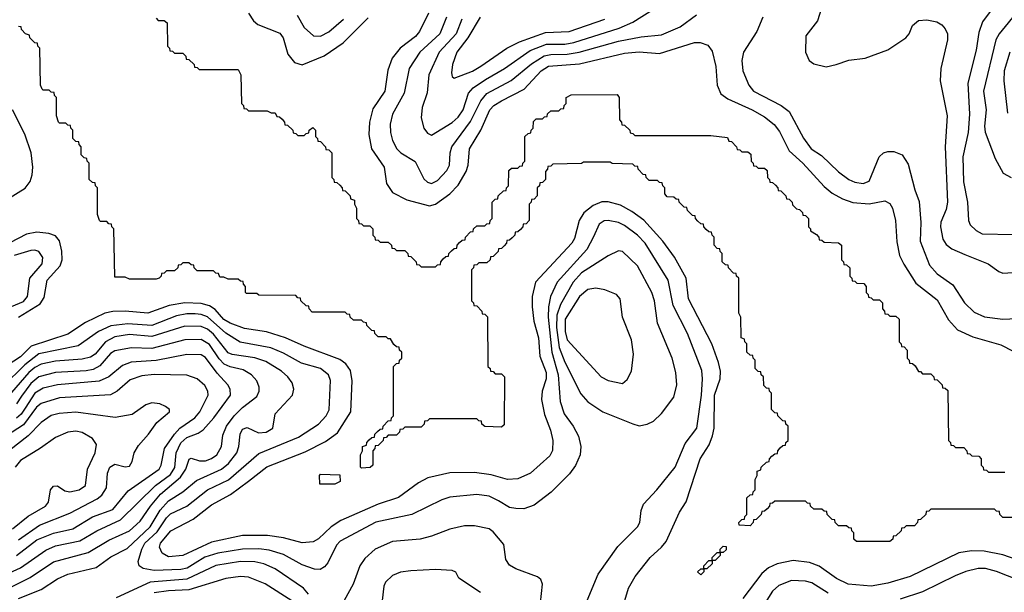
# Model space of a CAD drawing. Extents: x 997028 to 1115134, y 536408 to 618974.
# Tile 463 of 473: x 1078311 to 1083102, y 589086 to 591873. Entities that reach past the tile are written whole.
import ezdxf

# ---------------------------------------------------------------- set-up
doc = ezdxf.new("R2010")
doc.units = 0

msp = doc.modelspace()

# ---------------------------------------------------------------- linework, layer by layer
at = {"layer": '0CON10XD'}
for points in [[(1083058, 591945), (1082996.5, 591863.5), (1082978.7, 591811.3), (1082964.6, 591724.6), (1082925.2, 591565), (1082933.6, 591413.6), (1082926.2, 591323.8), (1082901.1, 591205), (1082903.7, 591083.7), (1082923.4, 590985), (1082928.5, 590895), (1082936.2, 590875), (1082965, 590846.8), (1082995, 590831.3), (1083145, 590828.1)], [(1079424.7, 591905), (1079448.4, 591868.4), (1079470.3, 591850.3), (1079577.7, 591807.7), (1079593.8, 591785), (1079615.3, 591705.3), (1079648.6, 591665), (1079685, 591653.8), (1079793.2, 591696.8), (1079885, 591760.8), (1080006.9, 591883.1)], [(1079661.9, 591895), (1079695.5, 591835), (1079741.4, 591795), (1079775, 591793.1), (1079815, 591814.7), (1079887.6, 591875)], [(1080301.1, 591905), (1080257.1, 591815), (1080237.8, 591792.2), (1080163.3, 591735), (1080124.1, 591685.9), (1080102.8, 591627.2), (1080087.8, 591525), (1080030.1, 591439.9), (1080012.6, 591375), (1080010.8, 591315), (1080023.1, 591245), (1080085.2, 591155.2), (1080095.9, 591075), (1080125, 591032.5), (1080195, 590996.5), (1080305, 590967.8), (1080335, 590975.9), (1080403.9, 591026.1), (1080445, 591068.2), (1080483, 591135), (1080493.3, 591165), (1080500.5, 591245), (1080555.1, 591334.9), (1080599.4, 591435), (1080617.8, 591455), (1080655, 591477.5), (1080765.7, 591534.3), (1080849, 591625), (1080885, 591646.4), (1081035, 591657.7), (1081255, 591711), (1081325, 591716), (1081425, 591708.8), (1081595, 591761.6), (1081622.9, 591762.9), (1081659.4, 591749.4), (1081680.2, 591720.2), (1081698.9, 591645), (1081705.5, 591554.5), (1081722.8, 591512.8), (1081757.8, 591487.8), (1081875, 591434.7), (1081935, 591400), (1081982.5, 591362.5), (1082008.5, 591328.5), (1082055, 591234.2), (1082122.2, 591175), (1082225, 591062), (1082265, 591029.5), (1082315, 591001.8), (1082365, 590983.6), (1082445, 590976.3), (1082521.7, 590991.7), (1082545, 590978.1), (1082557.7, 590955), (1082572.8, 590895), (1082578.7, 590791.3), (1082592.8, 590725), (1082612.7, 590682.7), (1082671.2, 590591.2), (1082775, 590508.8), (1082831.4, 590411.4), (1082875, 590363.8), (1082948.7, 590328.7), (1083085, 590290.4), (1083145, 590260)], [(1080387.7, 591885), (1080355.1, 591804.9), (1080258.8, 591715), (1080206.3, 591635), (1080181.6, 591515), (1080126.1, 591413.9), (1080113.2, 591365), (1080114.8, 591324.8), (1080126, 591285), (1080146.1, 591245), (1080165.5, 591225), (1080235, 591182.3), (1080278, 591098), (1080295, 591081.8), (1080315, 591075.3), (1080345, 591090), (1080390.4, 591139.6), (1080402.1, 591165), (1080405.3, 591225.3), (1080414.7, 591255), (1080505, 591378.1), (1080555, 591477.8), (1080585, 591514.4), (1080702.9, 591577), (1080801.4, 591658.6), (1080862.7, 591697.3), (1080895, 591704.6), (1080975, 591704.9), (1081034.2, 591715.8), (1081225, 591768.3), (1081335, 591789), (1081435, 591799.4), (1081525, 591838), (1081605, 591896.2)], [(1080463.2, 591875), (1080435, 591804.7), (1080351.6, 591715), (1080302.6, 591605), (1080293.4, 591516.6), (1080270.4, 591445), (1080265.4, 591395.4), (1080277.8, 591345), (1080295, 591321.4), (1080315, 591310.5), (1080415, 591372), (1080445, 591399), (1080469.7, 591435), (1080495.6, 591515), (1080518, 591542), (1080577.1, 591582.9), (1080670, 591635), (1080795, 591723.2), (1080875, 591754.6), (1080964.3, 591754.3), (1081007.4, 591762.6), (1081227.8, 591832.2), (1081295, 591861.3), (1081396, 591924)], [(1082213.9, 591935), (1082192.6, 591867.4), (1082137.1, 591795), (1082135.7, 591715), (1082152.5, 591675), (1082175, 591658), (1082235, 591644), (1082284.4, 591655.6), (1082345, 591675.6), (1082425, 591686.7), (1082535, 591726.1), (1082622.7, 591785), (1082639.1, 591805), (1082655.8, 591845), (1082685, 591868.6), (1082725, 591873.3), (1082773.4, 591863.4), (1082798.6, 591848.6), (1082815, 591829.2), (1082825.5, 591805), (1082826.2, 591775), (1082792.9, 591635), (1082790, 591575), (1082823.8, 591405), (1082815.2, 591255), (1082826.1, 590985), (1082820.1, 590949.9), (1082792.8, 590887.2), (1082791.2, 590865), (1082803.9, 590805), (1082819.3, 590779.3), (1082847.3, 590757.3), (1082910.6, 590730.6), (1083024, 590685), (1083075, 590647.5), (1083095, 590640), (1083215, 590647.9)], [(1083170.8, 591919.2), (1083077.2, 591805), (1083061.5, 591775), (1083001.3, 591525), (1083013.8, 591435), (1083005.3, 591355.3), (1083008.8, 591325), (1083057.6, 591197.6), (1083096.3, 591126.3), (1083135, 591105.5)], [(1078975, 591880), (1078985, 591870), (1079015, 591870), (1079028.3, 591858.3), (1079030, 591745), (1079040, 591735), (1079041.7, 591721.7), (1079055, 591720), (1079065, 591710)], [(1080551.9, 591885), (1080492.5, 591785), (1080437.6, 591715), (1080417.7, 591655), (1080412.2, 591615), (1080415, 591597.5), (1080425, 591588.8), (1080515, 591622.9), (1080555, 591647.6), (1080681.8, 591735), (1080743.6, 591765), (1080869.8, 591810.2), (1080985, 591816), (1081159.1, 591875)], [(1081926.9, 591885), (1081897.5, 591815), (1081832.9, 591715), (1081824.6, 591674.6), (1081830, 591625), (1081859.6, 591555), (1081882.7, 591525), (1082016, 591456), (1082055.7, 591425.7), (1082125, 591296.9), (1082162.9, 591245), (1082212.1, 591212.1), (1082295, 591132.3), (1082345, 591094.6), (1082375, 591081.5), (1082415, 591076.2), (1082445, 591086.7), (1082493.5, 591205), (1082514.6, 591225.4), (1082535, 591231.9), (1082565, 591231.4), (1082605.5, 591215.5), (1082635, 591170), (1082666.8, 591045), (1082688, 590988), (1082696.3, 590886.4), (1082693.6, 590795), (1082738.5, 590678.5), (1082775.7, 590635.7), (1082851.9, 590581.9), (1082907.9, 590495), (1082955, 590448.8), (1083006.4, 590426.4), (1083094.7, 590415.3), (1083199.4, 590420.6)], [(1078340, 591805), (1078320, 591825), (1078318.3, 591838.3), (1078305, 591840)], [(1082545, 589332.5), (1082383, 589333), (1082370, 589345), (1082370, 589375), (1082360, 589385), (1082358.3, 589398.3), (1082345, 589400), (1082335, 589410), (1082295, 589410), (1082280, 589425), (1082278.3, 589438.3), (1082265, 589440), (1082240, 589465), (1082238.3, 589478.3), (1082225, 589480), (1082215, 589490), (1082175, 589490), (1082160, 589505), (1082158.3, 589518.3), (1082145, 589520), (1082135, 589530), (1081985, 589530), (1081975, 589520), (1081961.7, 589518.3), (1081960, 589505), (1081948.3, 589491.7), (1081935, 589480), (1081921.7, 589478.3), (1081920, 589465), (1081895, 589440), (1081881.7, 589438.3), (1081880, 589425), (1081865, 589410), (1081811.7, 589411.7), (1081810, 589425), (1081825, 589440), (1081838.3, 589441.7), (1081840, 589455), (1081850, 589465), (1081850, 589545), (1081865, 589560), (1081878.3, 589561.7), (1081880, 589575), (1081890, 589585), (1081890, 589635), (1081900, 589655), (1081900, 589675), (1081918.3, 589681.7), (1081920, 589695), (1081945, 589720), (1081958.3, 589721.7), (1081960, 589735), (1081971.7, 589748.3), (1081985, 589760), (1081998.3, 589761.7), (1082000, 589775), (1082011.7, 589788.3), (1082025, 589800), (1082038.3, 589801.7), (1082040, 589815), (1082050, 589825), (1082050, 589895), (1082040, 589905), (1082038.3, 589918.3), (1082025, 589920), (1082000, 589945), (1081998.3, 589958.3), (1081985, 589960), (1081970, 589975), (1081970, 590055), (1081960, 590065), (1081958.3, 590078.3), (1081945, 590080), (1081931.7, 590091.7), (1081930, 590135), (1081920, 590145), (1081918.3, 590158.3), (1081905, 590160), (1081890, 590175), (1081890, 590215), (1081880, 590225), (1081878.3, 590238.3), (1081865, 590240), (1081850, 590255), (1081850, 590295), (1081840, 590305), (1081838.3, 590318.3), (1081822.5, 590325), (1081820, 590425), (1081810, 590445), (1081810, 590615), (1081800, 590625), (1081798.3, 590638.3), (1081785, 590640), (1081760, 590665), (1081758.3, 590678.3), (1081745, 590680), (1081730, 590695), (1081730, 590735), (1081720, 590745), (1081718.3, 590758.3), (1081705, 590760), (1081690, 590775), (1081690, 590815), (1081680, 590825), (1081678.3, 590838.3), (1081665, 590840), (1081651.7, 590851.7), (1081640, 590865), (1081638.3, 590878.3), (1081625, 590880), (1081611.7, 590891.7), (1081600, 590905), (1081598.3, 590918.3), (1081585, 590920), (1081560, 590945), (1081558.3, 590958.3), (1081545, 590960), (1081520, 590985), (1081518.3, 590998.3), (1081505, 591000), (1081495, 591010), (1081461.7, 591011.7), (1081450, 591025), (1081450, 591055), (1081440, 591065), (1081438.3, 591078.3), (1081425, 591080), (1081415, 591090), (1081375, 591090), (1081360, 591105), (1081358.3, 591118.3), (1081345, 591120), (1081320, 591145), (1081318.3, 591158.3), (1081305, 591160), (1081295, 591170), (1081195, 591172.5), (1081185, 591180), (1081055, 591180), (1081045, 591172.5), (1080905, 591170), (1080895, 591160), (1080881.7, 591158.3), (1080880, 591145), (1080870, 591135), (1080870, 591095), (1080855, 591080), (1080841.7, 591078.3), (1080840, 591065), (1080830, 591055), (1080830, 591015), (1080815, 591000), (1080801.7, 590998.3), (1080800, 590985), (1080790, 590975), (1080790, 590895), (1080775, 590880), (1080761.7, 590878.3), (1080760, 590865), (1080748.3, 590851.7), (1080735, 590840), (1080721.7, 590838.3), (1080720, 590825), (1080708.3, 590811.7), (1080695, 590800), (1080681.7, 590798.3), (1080680, 590785), (1080668.3, 590771.7), (1080655, 590760), (1080641.7, 590758.3), (1080640, 590745), (1080615, 590720), (1080601.7, 590718.3), (1080600, 590705), (1080585, 590690), (1080545, 590690), (1080535, 590680), (1080521.7, 590678.3), (1080520, 590665), (1080510, 590655), (1080510, 590505), (1080520, 590495), (1080521.7, 590481.7), (1080535, 590480), (1080560, 590455), (1080561.7, 590441.7), (1080575, 590440), (1080587, 590427), (1080590, 590185), (1080600, 590175), (1080601.7, 590161.7), (1080615, 590160), (1080625, 590150), (1080655, 590150), (1080670, 590135), (1080668.3, 589901.7), (1080655, 589890), (1080575, 589892.5), (1080560, 589905), (1080558.3, 589918.3), (1080545, 589920), (1080535, 589930), (1080305, 589930), (1080295, 589920), (1080281.7, 589918.3), (1080280, 589905), (1080265, 589890), (1080185, 589890), (1080175, 589880), (1080161.7, 589878.3), (1080160, 589865), (1080145, 589850), (1080105, 589850), (1080095, 589840), (1080081.7, 589838.3), (1080080, 589825), (1080055, 589800), (1080041.7, 589798.3), (1080040, 589785), (1080030, 589775), (1080030, 589705), (1080017, 589693), (1079975, 589690), (1079970, 589695), (1079970, 589755), (1079980, 589775), (1079980, 589795), (1079998.3, 589801.7), (1080000, 589815), (1080011.7, 589828.3), (1080025, 589840), (1080038.3, 589841.7), (1080040, 589855), (1080051.7, 589868.3), (1080065, 589880), (1080078.3, 589881.7), (1080080, 589895), (1080105, 589920), (1080118.3, 589921.7), (1080120, 589935), (1080130, 589945), (1080130, 590185), (1080145, 590200), (1080158.3, 590201.7), (1080160, 590215), (1080170, 590225), (1080170, 590255), (1080160, 590265), (1080158.3, 590278.3), (1080145, 590280), (1080131.7, 590291.7), (1080115, 590320), (1080105, 590320), (1080095, 590330), (1080055, 590330), (1080040, 590345), (1080038.3, 590358.3), (1080025, 590360), (1080000, 590385), (1079998.3, 590398.3), (1079985, 590400), (1079975, 590410), (1079935, 590410), (1079920, 590425), (1079918.3, 590438.3), (1079905, 590440), (1079895, 590450), (1079735, 590450), (1079720, 590465), (1079718.3, 590478.3), (1079705, 590480), (1079680, 590505), (1079678.3, 590518.3), (1079665, 590520), (1079655, 590530), (1079475, 590532.5), (1079465, 590540), (1079415, 590540), (1079410, 590545), (1079410, 590575), (1079400, 590585), (1079398.3, 590598.3), (1079385, 590600), (1079375, 590610), (1079325, 590610), (1079305, 590620), (1079285, 590620), (1079278.3, 590638.3), (1079265, 590640), (1079255, 590650), (1079175, 590650), (1079160, 590665), (1079158.3, 590678.3), (1079145, 590680), (1079135, 590690), (1079105, 590690), (1079095, 590680), (1079081.7, 590678.3), (1079080, 590665), (1079065, 590650), (1079025, 590650), (1079015, 590640), (1079001.7, 590638.3), (1079000, 590625), (1078990, 590615), (1078975, 590610), (1078845, 590610), (1078825, 590620), (1078775, 590620), (1078770, 590855), (1078760, 590865), (1078758.3, 590878.3), (1078745, 590880), (1078735, 590890), (1078705, 590890), (1078700, 590895), (1078690, 590925), (1078690, 591055), (1078680, 591065), (1078678.3, 591078.3), (1078665, 591080), (1078650, 591095), (1078650, 591175), (1078640, 591185), (1078638.3, 591198.3), (1078625, 591200), (1078610, 591215), (1078610, 591255), (1078600, 591265), (1078598.3, 591278.3), (1078585, 591280), (1078570, 591295), (1078570, 591335), (1078560, 591345), (1078558.3, 591358.3), (1078545, 591360), (1078535, 591370), (1078505, 591370), (1078500, 591375), (1078490, 591405), (1078490, 591495), (1078480, 591505), (1078478.3, 591518.3), (1078465, 591520), (1078455, 591530), (1078425, 591530), (1078420, 591535), (1078412.5, 591555), (1078410, 591735), (1078400, 591745), (1078398.3, 591758.3), (1078385, 591760), (1078360, 591785), (1078358.3, 591798.3), (1078340, 591805)], [(1079065, 591710), (1079105, 591710), (1079120, 591695), (1079121.7, 591681.7), (1079135, 591680), (1079160, 591655), (1079161.7, 591641.7), (1079175, 591640), (1079185, 591630), (1079375, 591630), (1079387.5, 591605), (1079390, 591465), (1079400, 591455), (1079401.7, 591441.7), (1079415, 591440), (1079425, 591430), (1079515, 591430), (1079535, 591420), (1079555, 591420), (1079561.7, 591401.7), (1079575, 591400), (1079588.3, 591388.3), (1079600, 591375), (1079601.7, 591361.7), (1079615, 591360), (1079640, 591335), (1079641.7, 591321.7), (1079655, 591320), (1079665, 591310), (1079695, 591310), (1079705, 591320), (1079718.3, 591321.7), (1079720, 591335), (1079738.3, 591348.3), (1079750, 591335), (1079750, 591305), (1079760, 591295), (1079761.7, 591281.7), (1079775, 591280), (1079800, 591255), (1079801.7, 591241.7), (1079815, 591240), (1079830, 591225), (1079830, 591105), (1079840, 591095), (1079841.7, 591081.7), (1079855, 591080), (1079868.3, 591068.3), (1079880, 591055), (1079881.7, 591041.7), (1079895, 591040), (1079920, 591015), (1079921.7, 591001.7), (1079940, 590995), (1079940, 590975), (1079950, 590955), (1079950, 590905), (1079960, 590895), (1079961.7, 590881.7), (1079975, 590880), (1079985, 590870), (1080015, 590870), (1080030, 590855), (1080030, 590825), (1080040, 590815), (1080041.7, 590801.7), (1080055, 590800), (1080065, 590790), (1080105, 590790), (1080120, 590775), (1080121.7, 590761.7), (1080135, 590760), (1080145, 590750), (1080185, 590750), (1080200, 590735), (1080201.7, 590721.7), (1080215, 590720), (1080240, 590695), (1080241.7, 590681.7), (1080255, 590680), (1080265, 590670), (1080335, 590670), (1080345, 590680), (1080358.3, 590681.7), (1080360, 590695), (1080371.7, 590708.3), (1080385, 590720), (1080398.3, 590721.7), (1080400, 590735), (1080411.7, 590748.3), (1080425, 590760), (1080438.3, 590761.7), (1080440, 590775), (1080451.7, 590788.3), (1080465, 590800), (1080478.3, 590801.7), (1080480, 590815), (1080505, 590840), (1080518.3, 590841.7), (1080520, 590855), (1080535, 590870), (1080575, 590870), (1080585, 590880), (1080598.3, 590881.7), (1080600, 590895), (1080610, 590905), (1080610, 590985), (1080625, 591000), (1080638.3, 591001.7), (1080640, 591015), (1080665, 591040), (1080678.3, 591041.7), (1080680, 591055), (1080690, 591065), (1080691.7, 591138.3), (1080705, 591150), (1080735, 591150), (1080745, 591160), (1080758.3, 591161.7), (1080760, 591175), (1080770, 591185), (1080770, 591305), (1080785, 591320), (1080798.3, 591321.7), (1080800, 591335), (1080810, 591345), (1080811.7, 591378.3), (1080825, 591390), (1080855, 591390), (1080865, 591400), (1080878.3, 591401.7), (1080880, 591415), (1080895, 591430), (1080935, 591430), (1080945, 591440), (1080958.3, 591441.7), (1080960, 591455), (1080970, 591465), (1080970, 591495), (1080995, 591507.5), (1081218.3, 591508.3), (1081227.5, 591495), (1081230, 591385), (1081240, 591375), (1081241.7, 591361.7), (1081255, 591360), (1081280, 591335), (1081281.7, 591321.7), (1081295, 591320), (1081305, 591310), (1081675, 591310), (1081755, 591300), (1081761.7, 591281.7), (1081775, 591280), (1081800, 591255), (1081801.7, 591241.7), (1081815, 591240), (1081825, 591230), (1081855, 591230), (1081868.3, 591218.3), (1081870, 591185), (1081880, 591175), (1081881.7, 591161.7), (1081895, 591160), (1081905, 591150), (1081935, 591150), (1081948.3, 591138.3), (1081950, 591105), (1081960, 591095), (1081961.7, 591081.7), (1081975, 591080), (1081988.3, 591068.3), (1082000, 591055), (1082001.7, 591041.7), (1082015, 591040), (1082040, 591015), (1082041.7, 591001.7), (1082055, 591000), (1082070, 590985), (1082071.7, 590971.7), (1082091.7, 590951.7), (1082105, 590950), (1082120, 590935), (1082121.7, 590921.7), (1082135, 590920), (1082150, 590905), (1082150, 590865), (1082160, 590855), (1082160, 590845), (1082188.3, 590828.3), (1082200, 590815), (1082201.7, 590801.7), (1082215, 590800), (1082225, 590790), (1082295, 590787.5), (1082310, 590775), (1082310, 590705), (1082320, 590695), (1082321.7, 590681.7), (1082335, 590680), (1082350, 590665), (1082350, 590625), (1082360, 590615), (1082361.7, 590601.7), (1082375, 590600), (1082385, 590590), (1082418.3, 590588.3), (1082430, 590575), (1082430, 590545), (1082440, 590535), (1082441.7, 590521.7), (1082455, 590520), (1082465, 590510), (1082495, 590510), (1082510, 590495), (1082510, 590465), (1082520, 590455), (1082521.7, 590441.7), (1082535, 590440), (1082545, 590430), (1082575, 590430), (1082590, 590415), (1082590, 590305), (1082600, 590295), (1082601.7, 590281.7), (1082615, 590280), (1082630, 590265), (1082630, 590225), (1082640, 590215), (1082641.7, 590201.7), (1082655, 590200), (1082668.3, 590188.3), (1082685, 590160), (1082695, 590160), (1082705, 590150), (1082745, 590150), (1082760, 590135), (1082761.7, 590121.7), (1082775, 590120), (1082800, 590095), (1082801.7, 590081.7), (1082815, 590080), (1082828.3, 590068.3), (1082830, 589825), (1082840, 589815), (1082841.7, 589801.7), (1082855, 589800), (1082865, 589790), (1082905, 589790), (1082920, 589775), (1082921.7, 589761.7), (1082935, 589760), (1082945, 589750), (1082978.3, 589748.3), (1082990, 589735), (1082990, 589705), (1083000, 589695), (1083001.7, 589681.7), (1083015, 589680), (1083025, 589670), (1083105, 589670)], [(1083128.8, 591715), (1083100.9, 591625), (1083100.8, 591575), (1083117.9, 591417.9)], [(1078114.4, 590915.6), (1078337.1, 591052.9), (1078362.1, 591085), (1078372.3, 591117.7), (1078375.9, 591155.9), (1078366.8, 591225), (1078336.5, 591316.5), (1078276, 591435)], [(1081255.5, 589045), (1081274.2, 589105.8), (1081306.8, 589163.2), (1081378.5, 589255), (1081435, 589304.6), (1081457.3, 589332.7), (1081522.1, 589475), (1081554.1, 589525.9), (1081622.3, 589735), (1081666.3, 589803.7), (1081683.2, 589846.8), (1081690, 589885), (1081692.5, 590045), (1081719.1, 590125), (1081721.5, 590161.5), (1081712.4, 590205), (1081679.7, 590295), (1081565.2, 590515), (1081554.2, 590615), (1081496.7, 590716.7), (1081441.4, 590795), (1081347.9, 590897.9), (1081290.2, 590940.2), (1081235, 590970.2), (1081175, 590985.8), (1081143.8, 590986.2), (1081101.4, 590968.6), (1081056.5, 590933.5), (1081033.4, 590895), (1081011.2, 590808.8), (1080998.1, 590785), (1080821.3, 590595), (1080804.8, 590525.2), (1080804.8, 590474.8), (1080813.3, 590405), (1080836, 590325), (1080842, 590235), (1080873.5, 590155), (1080872.3, 590125), (1080853.2, 590065), (1080850.4, 590025), (1080865, 589950.8), (1080894.7, 589875), (1080905.3, 589825), (1080903.7, 589776.4), (1080890.1, 589749.9), (1080796.9, 589665), (1080735, 589638.2), (1080685, 589634.7), (1080605, 589657.9), (1080525, 589669.7), (1080405, 589666.7), (1080297.6, 589642.4), (1080251.7, 589618.3), (1080155, 589547.1), (1080055, 589515.2), (1079874.2, 589435.8), (1079826.8, 589405), (1079765, 589345.4), (1079739.1, 589330.9), (1079685, 589327.1), (1079595, 589351.5), (1079517.5, 589362.5), (1079395, 589361.6), (1079245, 589329.3), (1079105, 589264.8), (1079035, 589258.4), (1079005, 589276.5), (1078990.9, 589305), (1078997.2, 589325), (1079046.7, 589385), (1079155, 589441), (1079245, 589510.8), (1079337.5, 589562.5), (1079425, 589626.1), (1079513.8, 589696.2), (1079700.4, 589769.6), (1079799.9, 589820.1), (1079857.6, 589862.4), (1079922.8, 589965), (1079928.8, 590115), (1079921.2, 590165), (1079897.9, 590197.9), (1079868.7, 590218.7), (1079695, 590283.4), (1079605, 590324.3), (1079513, 590353), (1079405, 590370), (1079335, 590395.5), (1079305, 590414.5), (1079262.4, 590462.4), (1079235, 590481), (1079195, 590491.5), (1079115, 590495.2), (1079038.2, 590481.8), (1078935, 590443.8), (1078825, 590454.1), (1078765, 590452.7), (1078726.2, 590443.8), (1078631.6, 590398.4), (1078545, 590342.6), (1078366.4, 590283.6), (1078315, 590231.9), (1078250.5, 590189.5)], [(1081072.5, 589045), (1081126.7, 589173.3), (1081221.3, 589308.7), (1081318.1, 589405), (1081328.1, 589425), (1081335.6, 589484.4), (1081346.9, 589515), (1081411.4, 589585), (1081500.9, 589695), (1081550.1, 589809.9), (1081606.3, 589885), (1081629.7, 590045), (1081634.3, 590125), (1081630.5, 590165), (1081561.5, 590345), (1081491.7, 590481.7), (1081467, 590605), (1081355, 590785.9), (1081317.6, 590825), (1081255, 590871.8), (1081225, 590885.7), (1081175, 590895.7), (1081155, 590894.3), (1081131.7, 590878.3), (1081103.7, 590816.3), (1081070.4, 590755), (1080927, 590595), (1080893.8, 590526.2), (1080883.9, 590475), (1080883.3, 590425), (1080901, 590255), (1080931.4, 590145), (1080941.2, 590015), (1080960.6, 589955), (1081004.6, 589895), (1081030.4, 589845), (1081041.5, 589795), (1081038.2, 589755), (1081015, 589702.5), (1080986.9, 589663.1), (1080896.9, 589573.1), (1080815, 589509.5), (1080765, 589491.5), (1080725, 589493.1), (1080695, 589499.2), (1080640.6, 589530.6), (1080595, 589553.5), (1080535, 589562.5), (1080405, 589548.6), (1080365, 589535.3), (1080219.2, 589465), (1080045, 589426.5), (1079870.7, 589335), (1079852.5, 589315), (1079810.8, 589229.2), (1079795, 589209.4), (1079773.8, 589196.2), (1079745, 589197.7), (1079685, 589219.7), (1079595, 589269.2), (1079525, 589291.2), (1079475, 589298), (1079395, 589296), (1079275, 589275.7), (1079212.5, 589257.5), (1079165, 589227.7), (1079126.7, 589203.3), (1079095, 589196.5), (1078965, 589191.2), (1078911.3, 589201.3), (1078892.9, 589215), (1078887.4, 589235), (1078905.3, 589295.3), (1078920.6, 589325), (1078979.9, 589380.1), (1079025, 589448.3), (1079045, 589467.8), (1079125, 589504.8), (1079225, 589584.8), (1079327.2, 589632.8), (1079475, 589761.1), (1079668.5, 589841.5), (1079765, 589904.6), (1079802.7, 589945), (1079816.6, 589973.4), (1079823.1, 590116.9), (1079813.2, 590145), (1079775, 590174.8), (1079681.9, 590201.9), (1079595, 590250), (1079532.5, 590275), (1079384, 590304), (1079315, 590347.3), (1079225, 590426.3), (1079195, 590438.3), (1079165, 590441.4), (1079125, 590441.5), (1079075, 590431.8), (1078954.9, 590385.1), (1078838, 590392), (1078755, 590382.8), (1078695, 590355.2), (1078595, 590285.2), (1078405, 590246.4), (1078336.2, 590193.8), (1078230.3, 590089.7)], [(1078305, 590424.3), (1078410.6, 590489.4), (1078429.7, 590520.3), (1078445.7, 590605), (1078507.8, 590675), (1078518.3, 590705), (1078517, 590747), (1078505, 590796.9), (1078485, 590820.4), (1078452.5, 590832.5), (1078395, 590839), (1078345, 590829), (1078065, 590685.3)], [(1078251.5, 590468.5), (1078329.3, 590500.7), (1078349.6, 590525), (1078360, 590615), (1078420.9, 590685), (1078424.2, 590715), (1078405, 590745.3), (1078385, 590751.8), (1078365, 590749.8), (1078285, 590725.2)], [(1081325, 589895.8), (1081365, 589904), (1081395, 589918), (1081434.5, 589955.5), (1081495, 590036), (1081509.1, 590095), (1081503.8, 590155), (1081486.4, 590225), (1081415.3, 590395.3), (1081400, 590505), (1081387.2, 590545), (1081317.9, 590675), (1081245, 590744.4), (1081225, 590747.8), (1081175, 590724.4), (1081045, 590641.1), (1081004.9, 590595.1), (1080942.5, 590487.5), (1080924.7, 590435.3), (1080923.9, 590375), (1080937.1, 590277.1), (1080963.4, 590206.6), (1081042.3, 590052.3), (1081075, 590012.9), (1081149.2, 589965), (1081295, 589905.6), (1081325, 589895.8)], [(1081245, 590102.9), (1081267.6, 590122.4), (1081288.3, 590161.7), (1081298.2, 590245), (1081287.9, 590315), (1081244.5, 590425), (1081233.3, 590515), (1081215, 590535.5), (1081158.9, 590558.9), (1081115, 590565.9), (1081075, 590559.4), (1081035.8, 590525), (1080966.3, 590415), (1080964.9, 590355.1), (1080974.5, 590315), (1081140.6, 590135), (1081175, 590117.5), (1081245, 590102.9)], [(1078306.2, 589055), (1078415, 589100), (1078495, 589150.8), (1078545, 589174.3), (1078682.9, 589207.1), (1078755, 589258), (1078835, 589298.3), (1078945.5, 589404.5), (1078994.9, 589485.1), (1079035, 589530.3), (1079104.6, 589575.4), (1079170.8, 589629.2), (1079293.2, 589685), (1079327.8, 589712.2), (1079368, 589765), (1079377.7, 589795), (1079383.9, 589855), (1079395, 589879.6), (1079417.7, 589887.7), (1079472.8, 589862.8), (1079510, 589865), (1079542.5, 589885), (1079554.5, 589955), (1079638.5, 590045), (1079644.6, 590075), (1079637.7, 590105), (1079616.2, 590135), (1079585, 590162.8), (1079509, 590209), (1079455, 590227.5), (1079345, 590243.4), (1079325, 590251.3), (1079255, 590342.3), (1079225, 590366.9), (1079195, 590380), (1079115, 590381), (1078955, 590331.5), (1078845, 590340), (1078775, 590328.6), (1078728.6, 590305), (1078678, 590245), (1078655, 590229.7), (1078615, 590220.3), (1078485, 590211.2), (1078415.6, 590195.6), (1078385, 590180.5), (1078355, 590156.3), (1078271.2, 590058.8)], [(1078241.5, 589098.5), (1078362.2, 589157.8), (1078475, 589234.4), (1078645, 589279.4), (1078745, 589338.9), (1078845, 589384.4), (1078897.8, 589432.2), (1078947.8, 589505), (1078997.2, 589562.8), (1079094.4, 589645.6), (1079119.6, 589685), (1079135.6, 589734.4), (1079145, 589738.6), (1079185.7, 589725.7), (1079215, 589726.1), (1079245, 589737), (1079270.3, 589755), (1079293.9, 589795), (1079300.4, 589850.4), (1079316.9, 589895), (1079354.8, 589945), (1079395, 589984.7), (1079465, 590038.9), (1079477.3, 590065), (1079476.4, 590085), (1079464.6, 590115), (1079438.8, 590145), (1079398.2, 590168.2), (1079335, 590182.7), (1079306.4, 590196.4), (1079281.6, 590221.6), (1079235, 590292.1), (1079195, 590316.8), (1079115, 590314.1), (1078955, 590272.2), (1078855, 590276.6), (1078775, 590260.5), (1078752.6, 590247.4), (1078701.1, 590188.9), (1078669, 590171), (1078635, 590164), (1078485, 590156), (1078405, 590134.8), (1078365, 590102.4), (1078319.8, 590040.2), (1078295, 590003)], [(1078195, 589151), (1078315, 589205.2), (1078438.6, 589291.4), (1078485, 589312.1), (1078603.1, 589336.9), (1078686.2, 589385), (1078801.7, 589438.3), (1078971.9, 589605), (1079045, 589659.4), (1079066.3, 589693.7), (1079073.4, 589765), (1079095, 589812.8), (1079125, 589838.8), (1079180.3, 589859.7), (1079203.8, 589876.2), (1079255.6, 589934.4), (1079336.3, 590045), (1079335.3, 590075), (1079324.7, 590095), (1079272.4, 590152.4), (1079215, 590228.9), (1079195, 590242.5), (1079125, 590242.7), (1078975.7, 590214.3), (1078853.9, 590206.1), (1078810.9, 590189.1), (1078745, 590134.3), (1078697.2, 590112.8), (1078495, 590096.1), (1078425, 590079.4), (1078385, 590055.5), (1078337.7, 589982.3), (1078317.9, 589952.1), (1078295, 589932.6)], [(1078295, 589265.2), (1078395, 589340.6), (1078475, 589373.9), (1078569.1, 589395), (1078665, 589452.5), (1078765, 589489.1), (1078839.7, 589580.3), (1078989.5, 589685), (1079000, 589705), (1079015.3, 589785), (1079063.8, 589856.2), (1079090.8, 589885), (1079162.8, 589935), (1079187.8, 589965), (1079227.8, 590045), (1079226.7, 590065), (1079212, 590092), (1079175, 590124.6), (1079125, 590142.8), (1078965, 590145.6), (1078905, 590139), (1078849.2, 590120.8), (1078784.8, 590065.2), (1078753.5, 590046.5), (1078505, 590032.6), (1078415.1, 590004.9), (1078393.1, 589986.9), (1078329.4, 589900.6), (1078213.3, 589826.7)], [(1078305, 589341.5), (1078408.3, 589411.7), (1078555, 589470.2), (1078688.7, 589541.4), (1078711.2, 589558.8), (1078733.9, 589595), (1078738.6, 589665), (1078750, 589695), (1078775, 589710), (1078825, 589695.7), (1078845, 589699.2), (1078858, 589722), (1078867.9, 589765), (1078889.4, 589800.6), (1078937.9, 589855), (1078977.9, 589912.1), (1079040.8, 589965), (1079040, 589975), (1079020.3, 589990.3), (1078992.4, 590002.4), (1078955, 590008.6), (1078925, 589998.6), (1078858.3, 589951.7), (1078775.9, 589935.9), (1078585, 589962.8), (1078503.4, 589956.6), (1078465, 589945.7), (1078415, 589912.5), (1078352.5, 589847.5), (1078262.6, 589777.4)], [(1078276.2, 589395), (1078353.2, 589456.8), (1078437.1, 589505), (1078452.1, 589525), (1078461.8, 589585), (1078475, 589601.9), (1078495, 589603.3), (1078530.3, 589580.3), (1078555, 589574.7), (1078601.4, 589585), (1078630.9, 589605), (1078641.2, 589685), (1078677.9, 589765), (1078684.4, 589805), (1078665, 589834.3), (1078615, 589863.8), (1078585, 589870), (1078545, 589865.3), (1078485, 589840), (1078413.1, 589786.9), (1078315, 589727.5), (1078288.5, 589695)], [(1079771.7, 589611.7), (1079770, 589655), (1079775, 589660), (1079868.3, 589658.3), (1079870, 589625), (1079845, 589612.5), (1079771.7, 589611.7)], [(1083295, 589450), (1083095, 589450), (1083080, 589465), (1083078.3, 589478.3), (1083065, 589480), (1083055, 589490), (1082745, 589490), (1082735, 589480), (1082721.7, 589478.3), (1082720, 589465), (1082695, 589440), (1082681.7, 589438.3), (1082680, 589425), (1082665, 589410), (1082625, 589410), (1082615, 589400), (1082601.7, 589398.3), (1082600, 589385), (1082575, 589360), (1082561.7, 589358.3), (1082560, 589345), (1082545, 589332.5)], [(1080845.5, 589035), (1080856, 589125), (1080847.3, 589147.3), (1080831.2, 589161.2), (1080725, 589200), (1080695, 589217.5), (1080677.5, 589245), (1080667.6, 589317.6), (1080615, 589379.4), (1080595, 589394.4), (1080525, 589408.5), (1080475, 589408.5), (1080405, 589392.9), (1080315, 589358.8), (1080260, 589345), (1080125, 589333.2), (1080041.4, 589295), (1079989.9, 589250.1), (1079967.1, 589215), (1079934.7, 589125), (1079890, 589045)], [(1081625, 589170), (1081610, 589185), (1081625, 589200), (1081640, 589200), (1081640, 589215), (1081665, 589240), (1081680, 589240), (1081680, 589255), (1081705, 589280), (1081720, 589280), (1081720, 589295), (1081735, 589310), (1081748.3, 589308.3), (1081748.3, 589291.7), (1081735, 589280), (1081720, 589280), (1081720, 589265), (1081695, 589240), (1081680, 589240), (1081680, 589225), (1081655, 589200), (1081640, 589200), (1081640, 589185), (1081625, 589170)], [(1083267.5, 589207.5), (1083095, 589267.6), (1083005, 589285.6), (1082943.2, 589286.8), (1082881.4, 589278.6), (1082645, 589163.1), (1082535, 589130.5), (1082454.8, 589115.2), (1082342.9, 589125), (1082285, 589153.4), (1082202.1, 589212.1), (1082155, 589230.5), (1082075, 589240), (1081996.4, 589223.6), (1081955.6, 589204.4), (1081922, 589178), (1081830, 589055)], [(1079717.1, 589077.1), (1079691.6, 589105), (1079555, 589200.7), (1079499.4, 589225), (1079455, 589234.1), (1079385, 589236.1), (1079265, 589216.1), (1079125, 589150.3), (1078945.4, 589134.7), (1078781.5, 589058.5)], [(1079634.8, 589044.8), (1079505, 589127.3), (1079425, 589158.7), (1079385, 589162), (1079315, 589152.7), (1079135, 589097.5), (1079035, 589092.9), (1078965, 589082.6)], [(1080554, 589084), (1080447.5, 589155), (1080433, 589183), (1080415, 589192.5), (1080335, 589196.5), (1080215, 589190.4), (1080165, 589182.9), (1080125, 589167.9), (1080091.5, 589135), (1080082.5, 589115), (1080075.6, 589045)], [(1083225, 589122.9), (1083065, 589186.8), (1083011.2, 589201.2), (1082975, 589201.8), (1082915, 589187.7), (1082863.8, 589166.2), (1082705, 589088), (1082595, 589052.6)], [(1082245, 589082), (1082165, 589131.8), (1082135, 589140.2), (1082066.9, 589143.1), (1082005, 589118.9), (1081975, 589090.9), (1081939.5, 589035)]]:
    msp.add_lwpolyline(points, dxfattribs=at)

doc.saveas('drawing.dxf')
